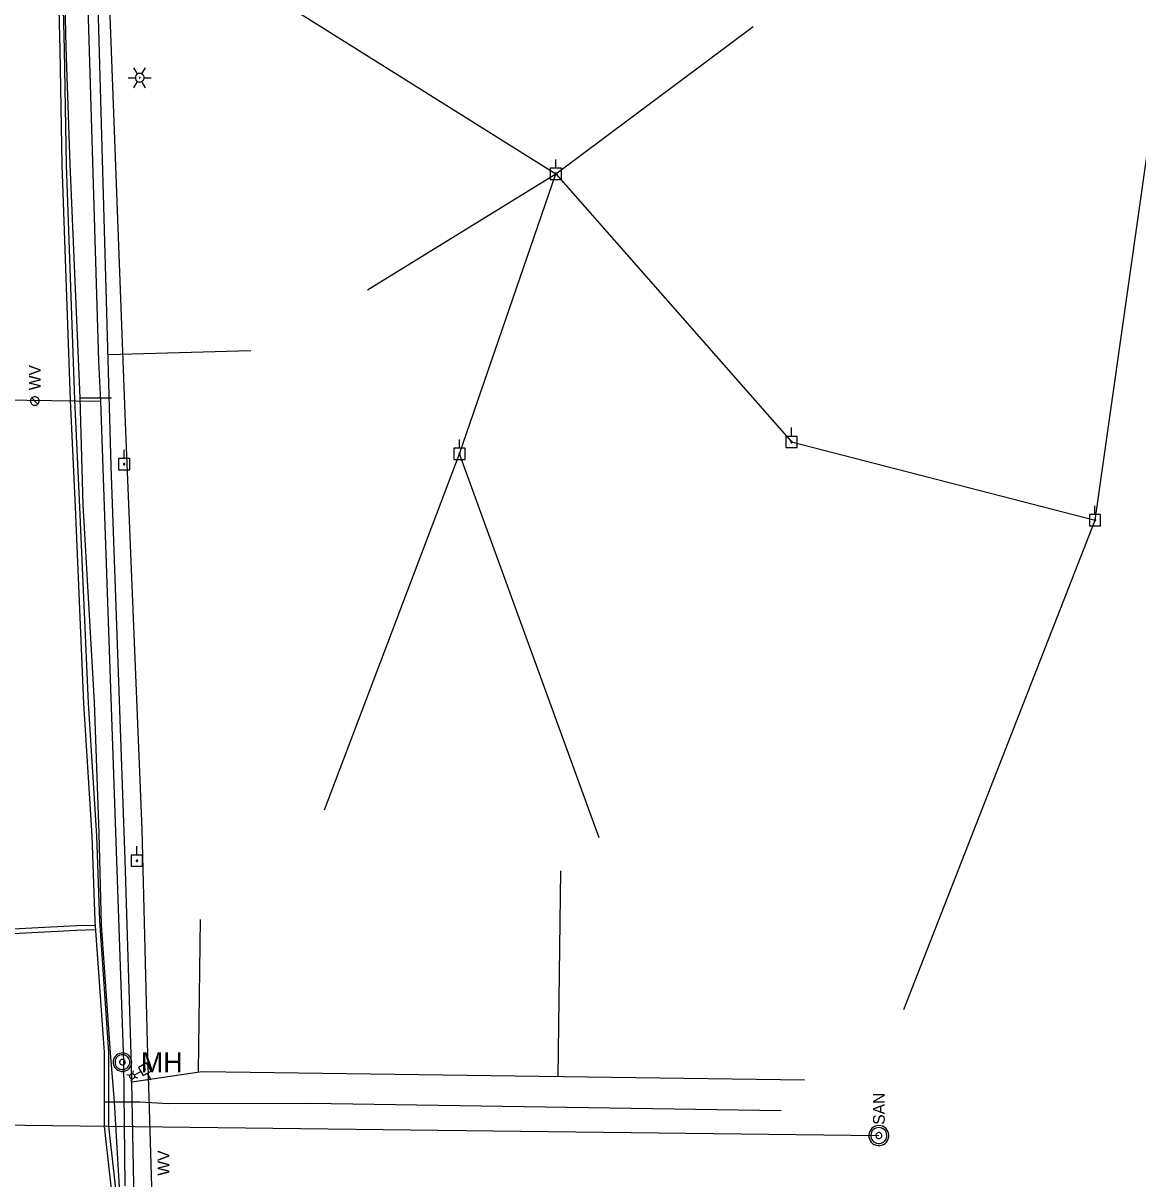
# Model space of a CAD drawing. Extents: x 596028 to 606371, y 330010 to 403088.
# Drawn here: x 604986.5 to 605354.3, y 334702 to 335083.4 of the extents above; entities that cross this region are included whole.
import ezdxf

# ---------------------------------------------------------------- set-up
doc = ezdxf.new("R2010")
doc.units = 0
for name, color, linetype in [('E_LTG', 7, 'Continuous'), ('E_UTL_EPowerPole', 7, 'Continuous'), ('E_UTL_G_UG', 7, 'Continuous'), ('E_UTL_Overhead', 7, 'Continuous'), ('E_UTL_SAN_MH', 7, 'Continuous'), ('E_UTL_SAN_UG', 7, 'Continuous'), ('E_UTL_W', 7, 'Continuous'), ('E_UTL_W_MH', 7, 'Continuous'), ('E_UTL_W_UG', 7, 'Continuous')]:
    doc.layers.add(name, color=color, linetype=linetype)

msp = doc.modelspace()

# ---------------------------------------------------------------- linework, layer by layer
at = {"layer": 'E_LTG'}
for points in [[(605024.27, 335066.64), (605023.08, 335068.7)], [(605025.7, 335066.64), (605026.89, 335068.7)], [(605021.17, 335065.4), (605023.55, 335065.4)], [(605023.08, 335062.1), (605024.27, 335064.16)], [(605026.41, 335065.4), (605026.39, 335065.67), (605026.31, 335065.93), (605026.18, 335066.17), (605026.02, 335066.39), (605025.81, 335066.57), (605025.58, 335066.7), (605025.32, 335066.79), (605025.05, 335066.83), (605024.78, 335066.82), (605024.51, 335066.75), (605024.27, 335066.64), (605024.05, 335066.48), (605023.86, 335066.29), (605023.71, 335066.06), (605023.61, 335065.8), (605023.56, 335065.54), (605023.56, 335065.27), (605023.61, 335065), (605023.71, 335064.75), (605023.86, 335064.52), (605024.05, 335064.32), (605024.27, 335064.16), (605024.51, 335064.05), (605024.78, 335063.99), (605025.05, 335063.97), (605025.32, 335064.01), (605025.58, 335064.1), (605025.81, 335064.24), (605026.02, 335064.42), (605026.18, 335064.63), (605026.31, 335064.87), (605026.39, 335065.13), (605026.41, 335065.4)], [(605026.41, 335065.4), (605026.39, 335065.67), (605026.31, 335065.93), (605026.18, 335066.17), (605026.02, 335066.39), (605025.81, 335066.57), (605025.58, 335066.7), (605025.32, 335066.79), (605025.05, 335066.83), (605024.78, 335066.82), (605024.51, 335066.75), (605024.27, 335066.64), (605024.05, 335066.48), (605023.86, 335066.29), (605023.71, 335066.06), (605023.61, 335065.8), (605023.56, 335065.54), (605023.56, 335065.27), (605023.61, 335065), (605023.71, 335064.75), (605023.86, 335064.52), (605024.05, 335064.32), (605024.27, 335064.16), (605024.51, 335064.05), (605024.78, 335063.99), (605025.05, 335063.97), (605025.32, 335064.01), (605025.58, 335064.1), (605025.81, 335064.24), (605026.02, 335064.42), (605026.18, 335064.63), (605026.31, 335064.87), (605026.39, 335065.13), (605026.41, 335065.4)], [(605026.41, 335065.4), (605026.39, 335065.67), (605026.31, 335065.93), (605026.18, 335066.17), (605026.02, 335066.39), (605025.81, 335066.57), (605025.58, 335066.7), (605025.32, 335066.79), (605025.05, 335066.83), (605024.78, 335066.82), (605024.51, 335066.75), (605024.27, 335066.64), (605024.05, 335066.48), (605023.86, 335066.29), (605023.71, 335066.06), (605023.61, 335065.8), (605023.56, 335065.54), (605023.56, 335065.27), (605023.61, 335065), (605023.71, 335064.75), (605023.86, 335064.52), (605024.05, 335064.32), (605024.27, 335064.16), (605024.51, 335064.05), (605024.78, 335063.99), (605025.05, 335063.97), (605025.32, 335064.01), (605025.58, 335064.1), (605025.81, 335064.24), (605026.02, 335064.42), (605026.18, 335064.63), (605026.31, 335064.87), (605026.39, 335065.13), (605026.41, 335065.4)], [(605025.1, 335065.4), (605025.1, 335065.42), (605025.09, 335065.45), (605025.08, 335065.47), (605025.07, 335065.48), (605025.05, 335065.5), (605025.03, 335065.51), (605025.01, 335065.52), (605024.99, 335065.52), (605024.97, 335065.52), (605024.94, 335065.51), (605024.92, 335065.51), (605024.9, 335065.49), (605024.89, 335065.48), (605024.88, 335065.46), (605024.87, 335065.44), (605024.86, 335065.41), (605024.86, 335065.39), (605024.87, 335065.37), (605024.88, 335065.35), (605024.89, 335065.33), (605024.9, 335065.31), (605024.92, 335065.3), (605024.94, 335065.29), (605024.97, 335065.28), (605024.99, 335065.28), (605025.01, 335065.29), (605025.03, 335065.29), (605025.05, 335065.3), (605025.07, 335065.32), (605025.08, 335065.34), (605025.09, 335065.36), (605025.1, 335065.38), (605025.1, 335065.4)], [(605026.89, 335062.1), (605025.7, 335064.16)], [(605026.41, 335065.4), (605028.79, 335065.4)], [(605021.67, 334736.1), (605020.72, 334736.36)], [(605021.75, 334735.46), (605021.84, 334735.33), (605021.96, 334735.21), (605022.09, 334735.13), (605022.24, 334735.06), (605022.4, 334735.03), (605022.56, 334735.03), (605022.72, 334735.06), (605022.87, 334735.12), (605023.01, 334735.21), (605023.13, 334735.32), (605023.22, 334735.45), (605023.29, 334735.6), (605023.33, 334735.76), (605023.34, 334735.92), (605023.32, 334736.08), (605023.27, 334736.23), (605023.18, 334736.37), (605023.08, 334736.5), (605022.95, 334736.6), (605022.81, 334736.67), (605022.65, 334736.72), (605022.49, 334736.74), (605022.33, 334736.72), (605022.17, 334736.68), (605022.03, 334736.6), (605021.9, 334736.5), (605021.79, 334736.38), (605021.71, 334736.24), (605021.66, 334736.09), (605021.63, 334735.93), (605021.64, 334735.76), (605021.68, 334735.61), (605021.75, 334735.46)], [(605022.71, 334736.7), (605022.97, 334737.65)], [(605023.24, 334736.31), (605025.29, 334737.48)], [(605022.26, 334735.07), (605022, 334734.11)], [(605023.3, 334735.66), (605024.25, 334735.4)]]:
    msp.add_lwpolyline(points, dxfattribs=at)
at = {"layer": 'E_UTL_EPowerPole'}
for points in [[(605162.23, 335035.5), (605162.23, 335038.4)], [(605164.08, 335035.5), (605160.39, 335035.5)], [(605160.39, 335035.5), (605160.39, 335031.8)], [(605162.5, 335033.65), (605162.5, 335033.7), (605162.49, 335033.74), (605162.46, 335033.78), (605162.44, 335033.82), (605162.4, 335033.85), (605162.36, 335033.87), (605162.32, 335033.88), (605162.28, 335033.89), (605162.23, 335033.89), (605162.19, 335033.88), (605162.14, 335033.86), (605162.11, 335033.83), (605162.08, 335033.8), (605162.05, 335033.76), (605162.03, 335033.72), (605162.03, 335033.68), (605162.03, 335033.63), (605162.03, 335033.59), (605162.05, 335033.54), (605162.08, 335033.51), (605162.11, 335033.47), (605162.14, 335033.45), (605162.19, 335033.43), (605162.23, 335033.42), (605162.28, 335033.42), (605162.32, 335033.42), (605162.36, 335033.44), (605162.4, 335033.46), (605162.44, 335033.49), (605162.46, 335033.52), (605162.49, 335033.56), (605162.5, 335033.61), (605162.5, 335033.65)], [(605164.08, 335031.8), (605164.08, 335035.5)], [(605160.39, 335031.8), (605164.08, 335031.8)], [(605240.01, 334947.04), (605240.01, 334949.95)], [(605130.48, 334943.12), (605130.48, 334946.03)], [(605241.85, 334947.04), (605238.17, 334947.04)], [(605238.17, 334947.04), (605238.17, 334943.35)], [(605241.85, 334943.35), (605241.85, 334947.04)], [(605019.84, 334939.72), (605019.84, 334942.63)], [(605132.32, 334943.12), (605128.63, 334943.12)], [(605128.63, 334943.12), (605128.63, 334939.43)], [(605132.32, 334939.43), (605132.32, 334943.12)], [(605238.17, 334943.35), (605241.85, 334943.35)], [(605240.28, 334945.2), (605240.28, 334945.24), (605240.26, 334945.28), (605240.24, 334945.32), (605240.21, 334945.36), (605240.18, 334945.39), (605240.14, 334945.41), (605240.1, 334945.43), (605240.05, 334945.43), (605240.01, 334945.43), (605239.96, 334945.42), (605239.92, 334945.4), (605239.88, 334945.38), (605239.85, 334945.34), (605239.83, 334945.3), (605239.81, 334945.26), (605239.8, 334945.22), (605239.8, 334945.17), (605239.81, 334945.13), (605239.83, 334945.09), (605239.85, 334945.05), (605239.88, 334945.01), (605239.92, 334944.99), (605239.96, 334944.97), (605240.01, 334944.96), (605240.05, 334944.96), (605240.1, 334944.96), (605240.14, 334944.98), (605240.18, 334945), (605240.21, 334945.03), (605240.24, 334945.07), (605240.26, 334945.11), (605240.28, 334945.15), (605240.28, 334945.2)], [(605021.68, 334939.72), (605017.99, 334939.72)], [(605017.99, 334939.72), (605017.99, 334936.03)], [(605020.11, 334937.88), (605020.1, 334937.92), (605020.09, 334937.97), (605020.07, 334938.01), (605020.04, 334938.04), (605020.01, 334938.07), (605019.97, 334938.1), (605019.93, 334938.11), (605019.88, 334938.12), (605019.84, 334938.12), (605019.79, 334938.1), (605019.75, 334938.09), (605019.71, 334938.06), (605019.68, 334938.03), (605019.66, 334937.99), (605019.64, 334937.95), (605019.63, 334937.9), (605019.63, 334937.86), (605019.64, 334937.81), (605019.66, 334937.77), (605019.68, 334937.73), (605019.71, 334937.7), (605019.75, 334937.67), (605019.79, 334937.65), (605019.84, 334937.64), (605019.88, 334937.64), (605019.93, 334937.65), (605019.97, 334937.66), (605020.01, 334937.68), (605020.04, 334937.71), (605020.07, 334937.75), (605020.09, 334937.79), (605020.1, 334937.83), (605020.11, 334937.88)], [(605021.68, 334936.03), (605021.68, 334939.72)], [(605128.63, 334939.43), (605132.32, 334939.43)], [(605130.75, 334941.28), (605130.74, 334941.33), (605130.73, 334941.37), (605130.71, 334941.41), (605130.68, 334941.45), (605130.65, 334941.47), (605130.61, 334941.5), (605130.57, 334941.51), (605130.52, 334941.52), (605130.47, 334941.52), (605130.43, 334941.51), (605130.39, 334941.49), (605130.35, 334941.46), (605130.32, 334941.43), (605130.3, 334941.39), (605130.28, 334941.35), (605130.27, 334941.3), (605130.27, 334941.26), (605130.28, 334941.21), (605130.3, 334941.17), (605130.32, 334941.13), (605130.35, 334941.1), (605130.39, 334941.07), (605130.43, 334941.06), (605130.47, 334941.04), (605130.52, 334941.04), (605130.57, 334941.05), (605130.61, 334941.06), (605130.65, 334941.09), (605130.68, 334941.12), (605130.71, 334941.15), (605130.73, 334941.19), (605130.74, 334941.24), (605130.75, 334941.28)], [(605017.99, 334936.03), (605021.68, 334936.03)], [(605340.13, 334921.25), (605340.13, 334924.16)], [(605341.97, 334921.25), (605338.29, 334921.25)], [(605338.29, 334921.25), (605338.29, 334917.56)], [(605340.4, 334919.41), (605340.4, 334919.45), (605340.38, 334919.49), (605340.36, 334919.53), (605340.33, 334919.57), (605340.3, 334919.6), (605340.26, 334919.62), (605340.22, 334919.64), (605340.17, 334919.64), (605340.13, 334919.64), (605340.08, 334919.63), (605340.04, 334919.61), (605340.01, 334919.59), (605339.97, 334919.55), (605339.95, 334919.52), (605339.93, 334919.47), (605339.92, 334919.43), (605339.92, 334919.38), (605339.93, 334919.34), (605339.95, 334919.3), (605339.97, 334919.26), (605340.01, 334919.23), (605340.04, 334919.2), (605340.08, 334919.18), (605340.13, 334919.17), (605340.17, 334919.17), (605340.22, 334919.17), (605340.26, 334919.19), (605340.3, 334919.21), (605340.33, 334919.24), (605340.36, 334919.28), (605340.38, 334919.32), (605340.4, 334919.36), (605340.4, 334919.41)], [(605341.97, 334917.56), (605341.97, 334921.25)], [(605338.29, 334917.56), (605341.97, 334917.56)], [(605025.88, 334808.86), (605022.19, 334808.86)], [(605022.19, 334808.86), (605022.19, 334805.17)], [(605024.04, 334808.86), (605024.04, 334811.77)], [(605025.88, 334805.17), (605025.88, 334808.86)], [(605022.19, 334805.17), (605025.88, 334805.17)], [(605024.31, 334807.02), (605024.3, 334807.07), (605024.29, 334807.11), (605024.27, 334807.15), (605024.24, 334807.19), (605024.21, 334807.22), (605024.17, 334807.24), (605024.12, 334807.25), (605024.08, 334807.26), (605024.03, 334807.26), (605023.99, 334807.25), (605023.95, 334807.23), (605023.91, 334807.2), (605023.88, 334807.17), (605023.86, 334807.13), (605023.84, 334807.09), (605023.83, 334807.04), (605023.83, 334807), (605023.84, 334806.95), (605023.86, 334806.91), (605023.88, 334806.87), (605023.91, 334806.84), (605023.95, 334806.81), (605023.99, 334806.8), (605024.03, 334806.78), (605024.08, 334806.78), (605024.12, 334806.79), (605024.17, 334806.8), (605024.21, 334806.83), (605024.24, 334806.86), (605024.27, 334806.89), (605024.29, 334806.93), (605024.3, 334806.98), (605024.31, 334807.02)], [(605027.23, 334740.28), (605024.56, 334738.76)], [(605028.76, 334737.61), (605027.23, 334740.28)], [(605024.56, 334738.76), (605026.09, 334736.09)], [(605026.09, 334736.09), (605028.76, 334737.61)], [(605026.46, 334738.07), (605026.49, 334738.04), (605026.51, 334738.02), (605026.55, 334737.99), (605026.58, 334737.98), (605026.62, 334737.97), (605026.66, 334737.97), (605026.69, 334737.98), (605026.73, 334737.99), (605026.76, 334738.01), (605026.79, 334738.04), (605026.81, 334738.07), (605026.82, 334738.11), (605026.83, 334738.14), (605026.84, 334738.18), (605026.83, 334738.22), (605026.82, 334738.25), (605026.8, 334738.29), (605026.77, 334738.31), (605026.75, 334738.34), (605026.71, 334738.36), (605026.68, 334738.37), (605026.64, 334738.37), (605026.6, 334738.37), (605026.56, 334738.36), (605026.53, 334738.34), (605026.5, 334738.32), (605026.48, 334738.29), (605026.46, 334738.25), (605026.44, 334738.22), (605026.44, 334738.18), (605026.44, 334738.14), (605026.45, 334738.11), (605026.46, 334738.07)], [(605027.42, 334736.85), (605028.62, 334734.75)]]:
    msp.add_lwpolyline(points, dxfattribs=at)
at = {"layer": 'E_UTL_G_UG'}
for p, q in [((605014.53, 334974.07), (605061.63, 334975.41)), ((605081.14, 334726.98), (605236.63, 334724.63)), ((605081.14, 334726.98), (605236.63, 334724.63))]:
    msp.add_line(p, q, dxfattribs=at)
for points in [[(605023.72, 334666.34), (605022.29, 334739.51), (605020.22, 334807.28), (605015.57, 334937.18), (605010.93, 335100.97), (604997.24, 335379.56)], [(605013.33, 334743.69), (605010.27, 334787.12), (605009.3, 334815.19), (605006.56, 334858.9), (605003.76, 334923.65), (605002.11, 334959.03), (604999.34, 335036.59), (604998.7, 335074.56), (604997.28, 335132.65), (604995.51, 335208.22), (604992.75, 335285.26), (604992.4, 335323.58), (604991.62, 335330.84), (604990.77, 335354.04), (604990.22, 335373.94)], [(605014.83, 334743.8), (605011.77, 334787.2), (605010.8, 334815.26), (605008.06, 334858.98), (605005.26, 334923.72), (605003.61, 334959.09), (605000.84, 335036.63), (605000.2, 335074.59), (604998.78, 335132.69), (604997.01, 335208.26), (604994.25, 335285.29), (604993.9, 335323.67), (604993.12, 335330.95), (604992.27, 335354.09), (604991.72, 335373.98)], [(605016.63, 334727.49), (605015.37, 334743.6), (605012.34, 334785.87), (605011.57, 334815.96), (605010.04, 334859.35), (605006.31, 334924.5), (605005.36, 334959.77), (605002.04, 335036.89), (605000.68, 335075.43), (604999.39, 335132.92), (604997.4, 335208.34), (604995.8, 335285.97), (604994.4, 335323.96), (604992.67, 335364.38), (604992.54, 335374.29)], [(605005.36, 334959.77), (605015.66, 334959.79)], [(605163.01, 334735.8), (605163.95, 334803.65)], [(604812.28, 334776.17), (604848.61, 334777.63), (604968.22, 334783.76), (605004.07, 334785.59), (605010.36, 334785.8)], [(605044.37, 334737.44), (605045.07, 334787.6)], [(604812.34, 334774.67), (604848.68, 334776.13), (604968.3, 334782.26), (605004.13, 334784.09), (605010.41, 334784.3)], [(605040.23, 334191.32), (605039.92, 334228.6), (605037.6, 334251), (605035.78, 334288.54), (605033.99, 334330.42), (605029.72, 334400.72), (605027, 334461.53), (605025.04, 334502.92), (605022.08, 334562.25), (605019.16, 334619.47), (605016.73, 334688.85), (605013.32, 334719.29), (605013.33, 334743.69)], [(605041.73, 334191.33), (605041.42, 334228.69), (605039.1, 334251.12), (605037.28, 334288.61), (605035.49, 334330.5), (605031.22, 334400.8), (605028.5, 334461.6), (605026.54, 334502.99), (605023.58, 334562.33), (605020.66, 334619.54), (605018.23, 334688.96), (605014.82, 334719.37), (605014.83, 334743.69)], [(605022.4, 334734.06), (605045.48, 334737.43), (605244.25, 334734.68)], [(605013.32, 334727.49), (605025.14, 334727.5), (605034.41, 334726.88), (605081.14, 334726.98)], [(605013.32, 334727.49), (605025.14, 334727.5), (605034.41, 334726.88), (605081.14, 334726.98)], [(605051.05, 333995.08), (605049.47, 334015.72), (605046.07, 334056.96), (605044.47, 334091.26), (605041.93, 334140.57), (605039.98, 334174.15), (605041.91, 334191.85), (605041.77, 334227.61), (605040.14, 334251.24), (605037.95, 334288.67), (605035.85, 334330.32), (605032.15, 334401.1), (605029.33, 334461.67), (605027.31, 334503.35), (605024.31, 334562.57), (605021.46, 334619.32), (605018.89, 334689.8), (605016.63, 334727.49)]]:
    msp.add_lwpolyline(points, dxfattribs=at)
at = {"layer": 'E_UTL_Overhead'}
for p, q in [((605076.84, 335087.26), (605162.26, 335033.65)), ((605340.16, 334919.41), (605364.2, 335088.78)), ((605162.26, 335033.65), (605227.41, 335082.31)), ((605100.14, 334995.34), (605162.26, 335033.65)), ((605130.51, 334941.28), (605162.26, 335033.65)), ((605162.26, 335033.65), (605240.04, 334945.2)), ((605240.04, 334945.2), (605340.16, 334919.41)), ((605085.99, 334823.84), (605130.51, 334941.28)), ((605176.57, 334814.52), (605130.51, 334941.28)), ((605277.11, 334757.93), (605340.16, 334919.41))]:
    msp.add_line(p, q, dxfattribs=at)
msp.add_lwpolyline([(605060.82, 334038.02), (605055.03, 334170.54), (605046.79, 334308.95), (605039.96, 334446.59), (605033.68, 334567.58), (605029.55, 334681.31), (605027.59, 334747.04), (605025.74, 334817.42), (605020.39, 334948.8), (605014.12, 335115.1), (605007.91, 335297.38), (604985.32, 335465.29), (604968.51, 335602.26), (604952.43, 335708.38), (604942.9, 335774.97)], dxfattribs=at)
at = {"layer": 'E_UTL_SAN_MH'}
for points in [[(605268.83, 334719.63), (605268.21, 334719.57), (605267.6, 334719.39), (605267.05, 334719.11), (605266.55, 334718.72), (605266.14, 334718.25), (605265.83, 334717.7), (605265.62, 334717.11), (605265.53, 334716.49), (605265.56, 334715.86), (605265.71, 334715.25), (605265.97, 334714.68), (605266.34, 334714.17), (605266.79, 334713.74), (605267.32, 334713.4), (605267.9, 334713.16), (605268.52, 334713.05), (605269.14, 334713.05), (605269.76, 334713.16), (605270.34, 334713.4), (605270.87, 334713.74), (605271.33, 334714.17), (605271.69, 334714.68), (605271.95, 334715.25), (605272.1, 334715.86), (605272.13, 334716.49), (605272.04, 334717.11), (605271.83, 334717.7), (605271.52, 334718.25), (605271.11, 334718.72), (605270.62, 334719.11), (605270.06, 334719.39), (605269.46, 334719.57), (605268.83, 334719.63)], [(605268.83, 334718.97), (605268.33, 334718.92), (605267.85, 334718.78), (605267.4, 334718.55), (605267.01, 334718.24), (605266.68, 334717.86), (605266.43, 334717.43), (605266.27, 334716.95), (605266.19, 334716.46), (605266.22, 334715.96), (605266.34, 334715.47), (605266.54, 334715.01), (605266.84, 334714.6), (605267.2, 334714.26), (605267.62, 334713.98), (605268.09, 334713.8), (605268.58, 334713.7), (605269.08, 334713.7), (605269.57, 334713.8), (605270.04, 334713.98), (605270.46, 334714.26), (605270.83, 334714.6), (605271.12, 334715.01), (605271.33, 334715.47), (605271.44, 334715.96), (605271.47, 334716.46), (605271.4, 334716.95), (605271.23, 334717.43), (605270.98, 334717.86), (605270.65, 334718.24), (605270.26, 334718.55), (605269.81, 334718.78), (605269.33, 334718.92), (605268.83, 334718.97)], [(605268.83, 334717.32), (605268.64, 334717.3), (605268.46, 334717.25), (605268.3, 334717.16), (605268.15, 334717.05), (605268.02, 334716.91), (605267.93, 334716.74), (605267.87, 334716.56), (605267.84, 334716.38), (605267.85, 334716.19), (605267.9, 334716.01), (605267.97, 334715.84), (605268.08, 334715.68), (605268.22, 334715.55), (605268.38, 334715.45), (605268.55, 334715.38), (605268.74, 334715.35), (605268.93, 334715.35), (605269.11, 334715.38), (605269.28, 334715.45), (605269.44, 334715.55), (605269.58, 334715.68), (605269.69, 334715.84), (605269.77, 334716.01), (605269.81, 334716.19), (605269.82, 334716.38), (605269.79, 334716.56), (605269.73, 334716.74), (605269.64, 334716.91), (605269.51, 334717.05), (605269.37, 334717.16), (605269.2, 334717.25), (605269.02, 334717.3), (605268.83, 334717.32)]]:
    msp.add_lwpolyline(points, dxfattribs=at)
at = {"layer": 'E_UTL_SAN_UG'}
msp.add_line((604917.98, 334720.55), (605268.83, 334716.33), dxfattribs=at)
at = {"layer": 'E_UTL_W'}
for points in [[(604990.37, 334960.13), (604990.1, 334960.11), (604989.84, 334960.03), (604989.6, 334959.91), (604989.39, 334959.74), (604989.21, 334959.54), (604989.07, 334959.3), (604988.99, 334959.04), (604988.95, 334958.78), (604988.96, 334958.51), (604989.02, 334958.24), (604989.14, 334958), (604989.29, 334957.77), (604989.49, 334957.59), (604989.72, 334957.44), (604989.97, 334957.34), (604990.24, 334957.29), (604990.51, 334957.29), (604990.77, 334957.34), (604991.02, 334957.44), (604991.25, 334957.59), (604991.45, 334957.77), (604991.61, 334958), (604991.72, 334958.24), (604991.78, 334958.51), (604991.8, 334958.78), (604991.76, 334959.04), (604991.67, 334959.3), (604991.53, 334959.54), (604991.36, 334959.74), (604991.14, 334959.91), (604990.9, 334960.03), (604990.64, 334960.11), (604990.37, 334960.13)], [(604991.38, 334957.7), (604989.36, 334959.72)]]:
    msp.add_lwpolyline(points, dxfattribs=at)
at = {"layer": 'E_UTL_W_MH'}
for points in [[(605022.33, 334740.53), (605022.27, 334741.11), (605022.11, 334741.67), (605021.84, 334742.18), (605021.49, 334742.64), (605021.05, 334743.02), (605020.54, 334743.31), (605019.99, 334743.5), (605019.42, 334743.58), (605018.84, 334743.56), (605018.27, 334743.42), (605017.75, 334743.18), (605017.27, 334742.84), (605016.87, 334742.42), (605016.56, 334741.93), (605016.34, 334741.39), (605016.23, 334740.82), (605016.23, 334740.24), (605016.34, 334739.67), (605016.56, 334739.13), (605016.87, 334738.64), (605017.27, 334738.22), (605017.75, 334737.89), (605018.27, 334737.65), (605018.84, 334737.51), (605019.42, 334737.48), (605019.99, 334737.56), (605020.54, 334737.75), (605021.05, 334738.04), (605021.49, 334738.42), (605021.84, 334738.88), (605022.11, 334739.4), (605022.27, 334739.95), (605022.33, 334740.53)], [(605021.72, 334740.53), (605021.67, 334741), (605021.54, 334741.44), (605021.33, 334741.85), (605021.04, 334742.22), (605020.69, 334742.52), (605020.29, 334742.76), (605019.85, 334742.91), (605019.39, 334742.97), (605018.93, 334742.95), (605018.47, 334742.84), (605018.05, 334742.65), (605017.67, 334742.38), (605017.35, 334742.04), (605017.1, 334741.65), (605016.93, 334741.22), (605016.84, 334740.77), (605016.84, 334740.3), (605016.93, 334739.84), (605017.1, 334739.41), (605017.35, 334739.02), (605017.67, 334738.69), (605018.05, 334738.42), (605018.47, 334738.22), (605018.93, 334738.11), (605019.39, 334738.09), (605019.85, 334738.16), (605020.29, 334738.31), (605020.69, 334738.54), (605021.04, 334738.85), (605021.33, 334739.21), (605021.54, 334739.62), (605021.67, 334740.07), (605021.72, 334740.53)], [(605020.19, 334740.53), (605020.17, 334740.71), (605020.13, 334740.87), (605020.05, 334741.03), (605019.94, 334741.17), (605019.81, 334741.28), (605019.66, 334741.37), (605019.49, 334741.42), (605019.32, 334741.45), (605019.14, 334741.44), (605018.97, 334741.4), (605018.82, 334741.33), (605018.67, 334741.23), (605018.55, 334741.1), (605018.46, 334740.95), (605018.39, 334740.79), (605018.36, 334740.62), (605018.36, 334740.45), (605018.39, 334740.27), (605018.46, 334740.11), (605018.55, 334739.97), (605018.67, 334739.84), (605018.82, 334739.74), (605018.97, 334739.67), (605019.14, 334739.63), (605019.32, 334739.62), (605019.49, 334739.64), (605019.66, 334739.7), (605019.81, 334739.79), (605019.94, 334739.9), (605020.05, 334740.04), (605020.13, 334740.19), (605020.17, 334740.36), (605020.19, 334740.53)]]:
    msp.add_lwpolyline(points, dxfattribs=at)
at = {"layer": 'E_UTL_W_UG'}
for points in [[(605020.21, 334699.75), (605019.74, 334740.63), (605012.16, 334958.69), (605011.47, 334971.85), (605006.12, 335150.92), (604998.28, 335159.62), (604995.17, 335332.25)], [(604776.94, 334961.86), (605012.16, 334958.69)]]:
    msp.add_lwpolyline(points, dxfattribs=at)

# ---------------------------------------------------------------- texts
at = {"layer": 'E_UTL_SAN_MH'}
msp.add_text('SAN', height=3.849, rotation=90, dxfattribs=at).set_placement((605270.78, 334719.89))
at = {"layer": 'E_UTL_W'}
for p in [(604992.3, 334962.27), (605034.79, 334703.09)]:
    msp.add_text('WV', height=3.85, rotation=90, dxfattribs=at).set_placement(p)
at = {"layer": 'E_UTL_W_MH'}
msp.add_text('MH', height=6.6, dxfattribs=at).set_placement((605025.39, 334737.23))

doc.saveas('drawing.dxf')
